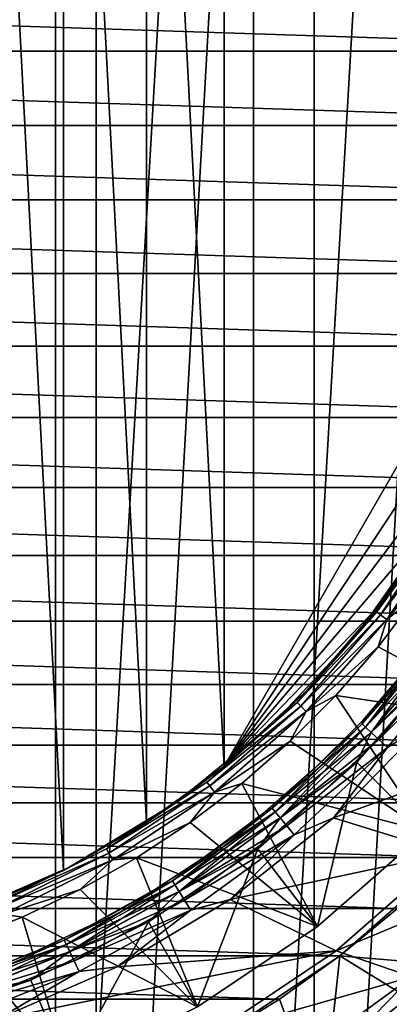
# Model space of a CAD drawing. Header units: millimetres. Extents: x -139 to 106, y -8 to 139.
# Tile 270 of 459: x 3.05 to 6.06, y 62.51 to 70.54. Entities that reach past the tile are written whole.
import ezdxf

# ---------------------------------------------------------------- set-up
doc = ezdxf.new("R2010")
doc.units = ezdxf.units.MM
doc.header["$LTSCALE"] = 53.842063
for name, color, linetype in [('156', 7, 'CONTINUOUS'), ('157', 7, 'CONTINUOUS'), ('161', 7, 'CONTINUOUS'), ('163', 7, 'CONTINUOUS'), ('164', 7, 'CONTINUOUS'), ('269', 7, 'CONTINUOUS'), ('277', 7, 'CONTINUOUS'), ('282', 7, 'CONTINUOUS'), ('283', 7, 'CONTINUOUS'), ('284', 7, 'CONTINUOUS'), ('285', 7, 'CONTINUOUS'), ('289', 7, 'CONTINUOUS'), ('290', 7, 'CONTINUOUS'), ('291', 7, 'CONTINUOUS'), ('292', 7, 'CONTINUOUS'), ('297', 7, 'CONTINUOUS'), ('298', 7, 'CONTINUOUS'), ('300', 7, 'CONTINUOUS'), ('37', 7, 'CONTINUOUS'), ('39', 7, 'CONTINUOUS'), ('497', 7, 'CONTINUOUS'), ('499', 7, 'CONTINUOUS'), ('96', 7, 'CONTINUOUS'), ('97', 7, 'CONTINUOUS')]:
    doc.layers.add(name, color=color, linetype=linetype)

msp = doc.modelspace()

# ---------------------------------------------------------------- linework, layer by layer
at = {"layer": '156', "color": 7, "linetype": 'CONTINUOUS', "true_color": 0x33ccff}
for points in [[(-9.2801, 70.8961, -40), (9.3, 70.2879, -40), (-9.3, 70.2879, -40), (-9.2801, 70.8961, -40)], [(9.2801, 70.8961, -40), (9.3, 70.2879, -40), (-9.2801, 70.8961, -40), (9.2801, 70.8961, -40)], [(-9.3, 70.2879, -40), (9.3, 70.2879, -40), (9.2801, 69.6797, -40), (-9.3, 70.2879, -40)], [(-9.2801, 69.6797, -40), (-9.3, 70.2879, -40), (9.2801, 69.6797, -40), (-9.2801, 69.6797, -40)], [(-9.2204, 69.074, -40), (-9.2801, 69.6797, -40), (9.2204, 69.074, -40), (-9.2204, 69.074, -40)], [(9.2204, 69.074, -40), (-9.2801, 69.6797, -40), (9.2801, 69.6797, -40), (9.2204, 69.074, -40)], [(-9.1213, 68.4735, -40), (-9.2204, 69.074, -40), (9.1213, 68.4735, -40), (-9.1213, 68.4735, -40)], [(9.1213, 68.4735, -40), (-9.2204, 69.074, -40), (9.2204, 69.074, -40), (9.1213, 68.4735, -40)], [(-8.9831, 67.8809, -40), (-9.1213, 68.4735, -40), (8.9831, 67.8809, -40), (-8.9831, 67.8809, -40)], [(8.9831, 67.8809, -40), (-9.1213, 68.4735, -40), (9.1213, 68.4735, -40), (8.9831, 67.8809, -40)], [(-8.8065, 67.2985, -40), (-8.9831, 67.8809, -40), (8.8065, 67.2985, -40), (-8.8065, 67.2985, -40)], [(8.8065, 67.2985, -40), (-8.9831, 67.8809, -40), (8.9831, 67.8809, -40), (8.8065, 67.2985, -40)], [(-8.5921, 66.7289, -40), (-8.8065, 67.2985, -40), (8.5921, 66.7289, -40), (-8.5921, 66.7289, -40)], [(8.5921, 66.7289, -40), (-8.8065, 67.2985, -40), (8.8065, 67.2985, -40), (8.5921, 66.7289, -40)], [(-8.3409, 66.1746, -40), (-8.5921, 66.7289, -40), (8.3409, 66.1746, -40), (-8.3409, 66.1746, -40)], [(8.3409, 66.1746, -40), (-8.5921, 66.7289, -40), (8.5921, 66.7289, -40), (8.3409, 66.1746, -40)], [(-8.054, 65.6379, -40), (-8.3409, 66.1746, -40), (8.054, 65.6379, -40), (-8.054, 65.6379, -40)], [(8.054, 65.6379, -40), (-8.3409, 66.1746, -40), (8.3409, 66.1746, -40), (8.054, 65.6379, -40)], [(-7.7327, 65.1211, -40), (-8.054, 65.6379, -40), (7.7327, 65.1211, -40), (-7.7327, 65.1211, -40)], [(7.7327, 65.1211, -40), (-8.054, 65.6379, -40), (8.054, 65.6379, -40), (7.7327, 65.1211, -40)], [(-7.3782, 64.6264, -40), (-7.7327, 65.1211, -40), (7.3782, 64.6264, -40), (-7.3782, 64.6264, -40)], [(7.3782, 64.6264, -40), (-7.7327, 65.1211, -40), (7.7327, 65.1211, -40), (7.3782, 64.6264, -40)], [(-6.9921, 64.156, -40), (-7.3782, 64.6264, -40), (6.9921, 64.156, -40), (-6.9921, 64.156, -40)], [(6.9921, 64.156, -40), (-7.3782, 64.6264, -40), (7.3782, 64.6264, -40), (6.9921, 64.156, -40)], [(-6.5761, 63.7118, -40), (-6.9921, 64.156, -40), (6.5761, 63.7118, -40), (-6.5761, 63.7118, -40)], [(6.5761, 63.7118, -40), (-6.9921, 64.156, -40), (6.9921, 64.156, -40), (6.5761, 63.7118, -40)], [(-6.1319, 63.2958, -40), (-6.5761, 63.7118, -40), (6.1319, 63.2958, -40), (-6.1319, 63.2958, -40)], [(6.1319, 63.2958, -40), (-6.5761, 63.7118, -40), (6.5761, 63.7118, -40), (6.1319, 63.2958, -40)], [(-5.6615, 62.9097, -40), (-6.1319, 63.2958, -40), (5.6615, 62.9097, -40), (-5.6615, 62.9097, -40)], [(5.6615, 62.9097, -40), (-6.1319, 63.2958, -40), (6.1319, 63.2958, -40), (5.6615, 62.9097, -40)], [(-5.1668, 62.5552, -40), (-5.6615, 62.9097, -40), (5.1668, 62.5552, -40), (-5.1668, 62.5552, -40)], [(5.1668, 62.5552, -40), (-5.6615, 62.9097, -40), (5.6615, 62.9097, -40), (5.1668, 62.5552, -40)], [(-4.65, 62.2339, -40), (-5.1668, 62.5552, -40), (4.65, 62.2339, -40), (-4.65, 62.2339, -40)], [(4.65, 62.2339, -40), (-5.1668, 62.5552, -40), (5.1668, 62.5552, -40), (4.65, 62.2339, -40)]]:
    msp.add_3dface(points, dxfattribs=at)
at = {"layer": '157', "color": 7, "linetype": 'CONTINUOUS', "true_color": 0x33ccff}
for points in [[(5.6615, 62.9097, -40), (6.1319, 63.2958, -40), (6.5655, 62.3516, -39), (5.6615, 62.9097, -40)], [(5.1668, 62.5552, -40), (5.6615, 62.9097, -40), (5.519, 61.5913, -39), (5.1668, 62.5552, -40)], [(5.519, 61.5913, -39), (5.6615, 62.9097, -40), (6.5655, 62.3516, -39), (5.519, 61.5913, -39)], [(4.65, 62.2339, -40), (5.1668, 62.5552, -40), (5.519, 61.5913, -39), (4.65, 62.2339, -40)]]:
    msp.add_3dface(points, dxfattribs=at)
at = {"layer": '161', "color": 7, "linetype": 'CONTINUOUS', "true_color": 0x33ccff}
for points in [[(5.6615, 62.9097, -32), (6.5655, 62.3517, -32), (6.5762, 63.7119, -32), (5.6615, 62.9097, -32)], [(4.65, 62.2338, -32), (5.5191, 61.5913, -32), (5.6615, 62.9097, -32), (4.65, 62.2338, -32)], [(5.5191, 61.5913, -32), (6.5655, 62.3517, -32), (5.6615, 62.9097, -32), (5.5191, 61.5913, -32)]]:
    msp.add_3dface(points, dxfattribs=at)
at = {"layer": '163', "color": 7, "linetype": 'CONTINUOUS', "true_color": 0x33ccff}
for points in [[(5.6615, 62.9097, -32), (6.5762, 63.7119, -32), (5.6615, 62.9097, -30), (5.6615, 62.9097, -32)], [(5.6615, 62.9097, -30), (6.5762, 63.7119, -32), (6.5762, 63.7119, -30), (5.6615, 62.9097, -30)], [(4.65, 62.2338, -32), (5.6615, 62.9097, -32), (4.65, 62.2338, -30), (4.65, 62.2338, -32)], [(4.65, 62.2338, -30), (5.6615, 62.9097, -32), (5.6615, 62.9097, -30), (4.65, 62.2338, -30)]]:
    msp.add_3dface(points, dxfattribs=at)
at = {"layer": '164', "color": 7, "linetype": 'CONTINUOUS', "true_color": 0x33ccff}
for points in [[(5.6615, 62.9097, -30), (6.5762, 63.7119, -30), (8.6079, 62.662, -30), (5.6615, 62.9097, -30)], [(4.65, 62.2338, -30), (5.6615, 62.9097, -30), (8.6079, 62.662, -30), (4.65, 62.2338, -30)], [(7.6259, 61.68, -30), (4.65, 62.2338, -30), (8.6079, 62.662, -30), (7.6259, 61.68, -30)]]:
    msp.add_3dface(points, dxfattribs=at)
at = {"layer": '269', "color": 7, "linetype": 'CONTINUOUS', "true_color": 0xffff99}
for points in [[(2.6926, 63.2879, 54), (3.4065, 63.6061, 54), (2.6926, 77.2879, 54), (2.6926, 63.2879, 54)], [(2.6926, 77.2879, 54), (3.4065, 63.6061, 54), (3.4065, 76.9697, 54), (2.6926, 77.2879, 54)], [(3.4065, 63.6061, 54), (4.0833, 63.9969, 54), (3.4065, 76.9697, 54), (3.4065, 63.6061, 54)], [(3.4065, 76.9697, 54), (4.0833, 63.9969, 54), (4.0833, 76.5789, 54), (3.4065, 76.9697, 54)], [(4.7159, 64.456, 54), (4.7159, 76.1197, 54), (4.0833, 76.5789, 54), (4.7159, 64.456, 54)], [(4.0833, 63.9969, 54), (4.7159, 64.456, 54), (4.0833, 76.5789, 54), (4.0833, 63.9969, 54)], [(7.4085, 71.456, 54), (4.7159, 76.1197, 54), (7.4085, 69.1197, 54), (7.4085, 71.456, 54)], [(7.4085, 69.1197, 54), (4.7159, 76.1197, 54), (4.7159, 64.456, 54), (7.4085, 69.1197, 54)]]:
    msp.add_3dface(points, dxfattribs=at)
at = {"layer": '277', "color": 7, "linetype": 'CONTINUOUS', "true_color": 0xffff99}
for points in [[(6.4952, 66.5379, 47), (5.9888, 65.773, 47), (6.4081, 66.391, 46.2309), (6.4952, 66.5379, 47)], [(6.4081, 66.391, 46.2309), (5.9888, 65.773, 47), (5.8178, 65.5547, 46.2309), (6.4081, 66.391, 46.2309)], [(5.9888, 65.773, 47), (5.3927, 65.0755, 47), (5.8178, 65.5547, 46.2309), (5.9888, 65.773, 47)], [(5.8178, 65.5547, 46.2309), (5.3927, 65.0755, 47), (5.1191, 64.8066, 46.2309), (5.8178, 65.5547, 46.2309)], [(5.3927, 65.0755, 47), (4.7159, 64.456, 47), (5.1191, 64.8066, 46.2309), (5.3927, 65.0755, 47)], [(5.1191, 64.8066, 46.2309), (4.7159, 64.456, 47), (4.3251, 64.1606, 46.2309), (5.1191, 64.8066, 46.2309)], [(4.7159, 64.456, 54), (4.0833, 63.9969, 54), (4.7159, 64.456, 47), (4.7159, 64.456, 54)], [(4.7159, 64.456, 47), (4.0833, 63.9969, 54), (4.3251, 64.1606, 46.2309), (4.7159, 64.456, 47)], [(4.3251, 64.1606, 46.2309), (4.0833, 63.9969, 54), (3.4505, 63.6287, 46.2309), (4.3251, 64.1606, 46.2309)], [(4.0833, 63.9969, 54), (3.4065, 63.6061, 54), (3.4505, 63.6287, 46.2309), (4.0833, 63.9969, 54)], [(3.4505, 63.6287, 46.2309), (2.6926, 63.2879, 47), (2.5116, 63.2209, 46.2309), (3.4505, 63.6287, 46.2309)], [(3.4065, 63.6061, 54), (2.6926, 63.2879, 54), (3.4505, 63.6287, 46.2309), (3.4065, 63.6061, 54)], [(2.6926, 63.2879, 54), (2.6926, 63.2879, 47), (3.4505, 63.6287, 46.2309), (2.6926, 63.2879, 54)]]:
    msp.add_3dface(points, dxfattribs=at)
at = {"layer": '282', "color": 7, "linetype": 'CONTINUOUS', "true_color": 0xffff99}
for points in [[(7.4085, 69.1197, 54), (4.7159, 64.456, 54), (4.7159, 64.456, 47), (7.4085, 69.1197, 54)], [(7.4085, 69.1197, 54), (4.7159, 64.456, 47), (7.4085, 69.1197, 47), (7.4085, 69.1197, 54)]]:
    msp.add_3dface(points, dxfattribs=at)
at = {"layer": '283', "color": 7, "linetype": 'CONTINUOUS', "true_color": 0xffff99}
for points in [[(4.7159, 64.456, 47), (7.2104, 68.2239, 47), (7.4085, 69.1197, 47), (4.7159, 64.456, 47)], [(4.7159, 64.456, 47), (6.9044, 67.3589, 47), (7.2104, 68.2239, 47), (4.7159, 64.456, 47)], [(4.7159, 64.456, 47), (6.4952, 66.5379, 47), (6.9044, 67.3589, 47), (4.7159, 64.456, 47)], [(4.7159, 64.456, 47), (5.9888, 65.773, 47), (6.4952, 66.5379, 47), (4.7159, 64.456, 47)], [(4.7159, 64.456, 47), (5.3927, 65.0755, 47), (5.9888, 65.773, 47), (4.7159, 64.456, 47)]]:
    msp.add_3dface(points, dxfattribs=at)
at = {"layer": '284', "color": 7, "linetype": 'CONTINUOUS', "true_color": 0xffff99}
for points in [[(6.4081, 66.391, 46.2309), (5.961, 65.7139, 46.1274), (6.507, 66.5311, 46.1274), (6.4081, 66.391, 46.2309)], [(5.961, 65.7139, 46.1274), (6.5416, 66.5111, 46.0308), (6.507, 66.5311, 46.1274), (5.961, 65.7139, 46.1274)], [(5.9927, 65.6895, 46.0308), (6.5416, 66.5111, 46.0308), (5.961, 65.7139, 46.1274), (5.9927, 65.6895, 46.0308)], [(5.9927, 65.6895, 46.0308), (6.5968, 66.4792, 45.9479), (6.5416, 66.5111, 46.0308), (5.9927, 65.6895, 46.0308)], [(6.0432, 65.6508, 45.9479), (6.5968, 66.4792, 45.9479), (5.9927, 65.6895, 46.0308), (6.0432, 65.6508, 45.9479)], [(6.0432, 65.6508, 45.9479), (6.579, 66.2871, 45.8845), (6.5968, 66.4792, 45.9479), (6.0432, 65.6508, 45.9479)], [(6.4081, 66.391, 46.2309), (5.8178, 65.5547, 46.2309), (5.961, 65.7139, 46.1274), (6.4081, 66.391, 46.2309)], [(6.2907, 65.8474, 45.8845), (6.579, 66.2871, 45.8845), (6.0432, 65.6508, 45.9479), (6.2907, 65.8474, 45.8845)], [(5.973, 65.4285, 45.8845), (6.2907, 65.8474, 45.8845), (6.0432, 65.6508, 45.9479), (5.973, 65.4285, 45.8845)], [(5.8178, 65.5547, 46.2309), (5.3129, 64.975, 46.1274), (5.961, 65.7139, 46.1274), (5.8178, 65.5547, 46.2309)], [(5.3129, 64.975, 46.1274), (5.9927, 65.6895, 46.0308), (5.961, 65.7139, 46.1274), (5.3129, 64.975, 46.1274)], [(5.3412, 64.9467, 46.0308), (5.9927, 65.6895, 46.0308), (5.3129, 64.975, 46.1274), (5.3412, 64.9467, 46.0308)], [(5.3412, 64.9467, 46.0308), (6.0432, 65.6508, 45.9479), (5.9927, 65.6895, 46.0308), (5.3412, 64.9467, 46.0308)], [(5.3862, 64.9016, 45.9479), (6.0432, 65.6508, 45.9479), (5.3412, 64.9467, 46.0308), (5.3862, 64.9016, 45.9479)], [(5.3862, 64.9016, 45.9479), (5.973, 65.4285, 45.8845), (6.0432, 65.6508, 45.9479), (5.3862, 64.9016, 45.9479)], [(5.8178, 65.5547, 46.2309), (5.1191, 64.8066, 46.2309), (5.3129, 64.975, 46.1274), (5.8178, 65.5547, 46.2309)], [(5.6274, 65.0322, 45.8845), (5.973, 65.4285, 45.8845), (5.3862, 64.9016, 45.9479), (5.6274, 65.0322, 45.8845)], [(5.1191, 64.8066, 46.2309), (4.574, 64.3269, 46.1274), (5.3129, 64.975, 46.1274), (5.1191, 64.8066, 46.2309)], [(4.574, 64.3269, 46.1274), (5.3412, 64.9467, 46.0308), (5.3129, 64.975, 46.1274), (4.574, 64.3269, 46.1274)], [(5.2557, 64.6604, 45.8845), (5.6274, 65.0322, 45.8845), (5.3862, 64.9016, 45.9479), (5.2557, 64.6604, 45.8845)], [(4.5984, 64.2952, 46.0308), (5.3412, 64.9467, 46.0308), (4.574, 64.3269, 46.1274), (4.5984, 64.2952, 46.0308)], [(4.5984, 64.2952, 46.0308), (5.3862, 64.9016, 45.9479), (5.3412, 64.9467, 46.0308), (4.5984, 64.2952, 46.0308)], [(4.6371, 64.2447, 45.9479), (5.3862, 64.9016, 45.9479), (4.5984, 64.2952, 46.0308), (4.6371, 64.2447, 45.9479)], [(4.6371, 64.2447, 45.9479), (5.2557, 64.6604, 45.8845), (5.3862, 64.9016, 45.9479), (4.6371, 64.2447, 45.9479)], [(5.1191, 64.8066, 46.2309), (4.3251, 64.1606, 46.2309), (4.574, 64.3269, 46.1274), (5.1191, 64.8066, 46.2309)], [(4.8594, 64.3149, 45.8845), (5.2557, 64.6604, 45.8845), (4.6371, 64.2447, 45.9479), (4.8594, 64.3149, 45.8845)], [(4.3251, 64.1606, 46.2309), (3.7568, 63.7809, 46.1274), (4.574, 64.3269, 46.1274), (4.3251, 64.1606, 46.2309)], [(3.7568, 63.7809, 46.1274), (4.5984, 64.2952, 46.0308), (4.574, 64.3269, 46.1274), (3.7568, 63.7809, 46.1274)], [(3.7768, 63.7462, 46.0308), (4.5984, 64.2952, 46.0308), (3.7568, 63.7809, 46.1274), (3.7768, 63.7462, 46.0308)], [(3.7768, 63.7462, 46.0308), (4.6371, 64.2447, 45.9479), (4.5984, 64.2952, 46.0308), (3.7768, 63.7462, 46.0308)], [(3.8087, 63.6911, 45.9479), (4.6371, 64.2447, 45.9479), (3.7768, 63.7462, 46.0308), (3.8087, 63.6911, 45.9479)], [(3.8087, 63.6911, 45.9479), (4.4404, 63.9972, 45.8845), (4.6371, 64.2447, 45.9479), (3.8087, 63.6911, 45.9479)], [(4.4404, 63.9972, 45.8845), (4.8594, 64.3149, 45.8845), (4.6371, 64.2447, 45.9479), (4.4404, 63.9972, 45.8845)], [(4.3251, 64.1606, 46.2309), (3.4505, 63.6287, 46.2309), (3.7568, 63.7809, 46.1274), (4.3251, 64.1606, 46.2309)], [(4.0008, 63.7089, 45.8845), (4.4404, 63.9972, 45.8845), (3.8087, 63.6911, 45.9479), (4.0008, 63.7089, 45.8845)], [(3.4505, 63.6287, 46.2309), (2.8753, 63.3462, 46.1274), (3.7568, 63.7809, 46.1274), (3.4505, 63.6287, 46.2309)], [(2.8753, 63.3462, 46.1274), (3.7768, 63.7462, 46.0308), (3.7568, 63.7809, 46.1274), (2.8753, 63.3462, 46.1274)], [(2.8907, 63.3092, 46.0308), (3.7768, 63.7462, 46.0308), (2.8753, 63.3462, 46.1274), (2.8907, 63.3092, 46.0308)], [(2.8907, 63.3092, 46.0308), (3.8087, 63.6911, 45.9479), (3.7768, 63.7462, 46.0308), (2.8907, 63.3092, 46.0308)], [(2.915, 63.2504, 45.9479), (3.8087, 63.6911, 45.9479), (2.8907, 63.3092, 46.0308), (2.915, 63.2504, 45.9479)], [(2.915, 63.2504, 45.9479), (3.5425, 63.4512, 45.8845), (3.8087, 63.6911, 45.9479), (2.915, 63.2504, 45.9479)], [(3.5425, 63.4512, 45.8845), (4.0008, 63.7089, 45.8845), (3.8087, 63.6911, 45.9479), (3.5425, 63.4512, 45.8845)], [(3.4505, 63.6287, 46.2309), (2.5116, 63.2209, 46.2309), (2.8753, 63.3462, 46.1274), (3.4505, 63.6287, 46.2309)], [(3.0677, 63.2254, 45.8845), (3.5425, 63.4512, 45.8845), (2.915, 63.2504, 45.9479), (3.0677, 63.2254, 45.8845)], [(2.5786, 63.0325, 45.8845), (3.0677, 63.2254, 45.8845), (2.915, 63.2504, 45.9479), (2.5786, 63.0325, 45.8845)]]:
    msp.add_3dface(points, dxfattribs=at)
at = {"layer": '285', "color": 7, "linetype": 'CONTINUOUS', "true_color": 0xffff99}
for points in [[(6.2907, 65.8474, 45.8845), (5.973, 65.4285, 45.8845), (7.1402, 64.8091, 45.134), (6.2907, 65.8474, 45.8845)], [(5.973, 65.4285, 45.8845), (5.6274, 65.0322, 45.8845), (7.1402, 64.8091, 45.134), (5.973, 65.4285, 45.8845)], [(5.6274, 65.0322, 45.8845), (5.2557, 64.6604, 45.8845), (6.364, 63.924, 45.134), (5.6274, 65.0322, 45.8845)], [(7.1402, 64.8091, 45.134), (5.6274, 65.0322, 45.8845), (6.364, 63.924, 45.134), (7.1402, 64.8091, 45.134)], [(5.2557, 64.6604, 45.8845), (4.8594, 64.3149, 45.8845), (6.364, 63.924, 45.134), (5.2557, 64.6604, 45.8845)], [(4.8594, 64.3149, 45.8845), (4.4404, 63.9972, 45.8845), (5.4789, 63.1478, 45.134), (4.8594, 64.3149, 45.8845)], [(6.364, 63.924, 45.134), (4.8594, 64.3149, 45.8845), (5.4789, 63.1478, 45.134), (6.364, 63.924, 45.134)], [(4.4404, 63.9972, 45.8845), (4.0008, 63.7089, 45.8845), (5.4789, 63.1478, 45.134), (4.4404, 63.9972, 45.8845)], [(4.0008, 63.7089, 45.8845), (3.5425, 63.4512, 45.8845), (4.5, 62.4936, 45.134), (4.0008, 63.7089, 45.8845)], [(5.4789, 63.1478, 45.134), (4.0008, 63.7089, 45.8845), (4.5, 62.4936, 45.134), (5.4789, 63.1478, 45.134)], [(3.5425, 63.4512, 45.8845), (3.0677, 63.2254, 45.8845), (4.5, 62.4936, 45.134), (3.5425, 63.4512, 45.8845)], [(3.0677, 63.2254, 45.8845), (2.5786, 63.0325, 45.8845), (3.4441, 61.9729, 45.134), (3.0677, 63.2254, 45.8845)], [(4.5, 62.4936, 45.134), (3.0677, 63.2254, 45.8845), (3.4441, 61.9729, 45.134), (4.5, 62.4936, 45.134)], [(2.5786, 63.0325, 45.8845), (2.0774, 62.8734, 45.8845), (3.4441, 61.9729, 45.134), (2.5786, 63.0325, 45.8845)], [(3.4441, 61.9729, 45.134), (2.0774, 62.8734, 45.8845), (2.3293, 61.5945, 45.134), (3.4441, 61.9729, 45.134)]]:
    msp.add_3dface(points, dxfattribs=at)
at = {"layer": '289', "color": 7, "linetype": 'CONTINUOUS', "true_color": 0xffff99}
for points in [[(6.364, 63.924, 45.134), (5.4789, 63.1478, 45.134), (6.364, 63.924, 39.0773), (6.364, 63.924, 45.134)], [(6.364, 63.924, 39.0773), (5.4789, 63.1478, 45.134), (5.4789, 63.1478, 39.0773), (6.364, 63.924, 39.0773)], [(5.4789, 63.1478, 45.134), (4.5, 62.4936, 45.134), (5.4789, 63.1478, 39.0773), (5.4789, 63.1478, 45.134)], [(5.4789, 63.1478, 39.0773), (4.5, 62.4936, 45.134), (4.5, 62.4936, 39.0773), (5.4789, 63.1478, 39.0773)]]:
    msp.add_3dface(points, dxfattribs=at)
at = {"layer": '290', "color": 7, "linetype": 'CONTINUOUS', "true_color": 0xffff99}
for points in [[(6.5055, 65.296, 38.6155), (6.364, 63.924, 39.0773), (5.7983, 64.4896, 38.6155), (6.5055, 65.296, 38.6155)], [(5.7983, 64.4896, 38.6155), (5.4789, 63.1478, 39.0773), (4.9918, 63.7824, 38.6155), (5.7983, 64.4896, 38.6155)], [(6.364, 63.924, 39.0773), (5.4789, 63.1478, 39.0773), (5.7983, 64.4896, 38.6155), (6.364, 63.924, 39.0773)], [(4.9918, 63.7824, 38.6155), (4.5, 62.4936, 39.0773), (4.1, 63.1865, 38.6155), (4.9918, 63.7824, 38.6155)], [(5.4789, 63.1478, 39.0773), (4.5, 62.4936, 39.0773), (4.9918, 63.7824, 38.6155), (5.4789, 63.1478, 39.0773)], [(4.1, 63.1865, 38.6155), (3.4441, 61.9729, 39.0773), (3.138, 62.7121, 38.6155), (4.1, 63.1865, 38.6155)], [(4.5, 62.4936, 39.0773), (3.4441, 61.9729, 39.0773), (4.1, 63.1865, 38.6155), (4.5, 62.4936, 39.0773)], [(3.138, 62.7121, 38.6155), (3.4441, 61.9729, 39.0773), (2.1223, 62.3673, 38.6155), (3.138, 62.7121, 38.6155)]]:
    msp.add_3dface(points, dxfattribs=at)
at = {"layer": '291', "color": 7, "linetype": 'CONTINUOUS', "true_color": 0xffff99}
for points in [[(5.8416, 64.8022, 38.3724), (6.2057, 65.2392, 38.2691), (6.4831, 65.5776, 38.3724), (5.8416, 64.8022, 38.3724)], [(5.8416, 64.8022, 38.3724), (6.4831, 65.5776, 38.3724), (5.8708, 64.7749, 38.469), (5.8416, 64.8022, 38.3724)], [(5.8708, 64.7749, 38.469), (6.4831, 65.5776, 38.3724), (6.5154, 65.5541, 38.469), (5.8708, 64.7749, 38.469)], [(5.8708, 64.7749, 38.469), (6.5154, 65.5541, 38.469), (5.9172, 64.7313, 38.5519), (5.8708, 64.7749, 38.469)], [(5.9172, 64.7313, 38.5519), (6.5154, 65.5541, 38.469), (6.5669, 65.5167, 38.5519), (5.9172, 64.7313, 38.5519)], [(6.5055, 65.296, 38.6155), (5.9172, 64.7313, 38.5519), (6.5669, 65.5167, 38.5519), (6.5055, 65.296, 38.6155)], [(6.5055, 65.296, 38.6155), (5.7983, 64.4896, 38.6155), (5.9172, 64.7313, 38.5519), (6.5055, 65.296, 38.6155)], [(5.8467, 64.8275, 38.2691), (6.2057, 65.2392, 38.2691), (5.8416, 64.8022, 38.3724), (5.8467, 64.8275, 38.2691)], [(5.108, 64.1133, 38.3724), (5.4604, 64.4412, 38.2691), (5.8416, 64.8022, 38.3724), (5.108, 64.1133, 38.3724)], [(5.108, 64.1133, 38.3724), (5.8416, 64.8022, 38.3724), (5.1335, 64.0825, 38.469), (5.108, 64.1133, 38.3724)], [(5.1335, 64.0825, 38.469), (5.8416, 64.8022, 38.3724), (5.8708, 64.7749, 38.469), (5.1335, 64.0825, 38.469)], [(5.4604, 64.4412, 38.2691), (5.8467, 64.8275, 38.2691), (5.8416, 64.8022, 38.3724), (5.4604, 64.4412, 38.2691)], [(5.1335, 64.0825, 38.469), (5.8708, 64.7749, 38.469), (5.1741, 64.0335, 38.5519), (5.1335, 64.0825, 38.469)], [(5.1741, 64.0335, 38.5519), (5.8708, 64.7749, 38.469), (5.9172, 64.7313, 38.5519), (5.1741, 64.0335, 38.5519)], [(5.7983, 64.4896, 38.6155), (5.1741, 64.0335, 38.5519), (5.9172, 64.7313, 38.5519), (5.7983, 64.4896, 38.6155)], [(5.7983, 64.4896, 38.6155), (4.9918, 63.7824, 38.6155), (5.1741, 64.0335, 38.5519), (5.7983, 64.4896, 38.6155)], [(5.0487, 64.0822, 38.2691), (5.4604, 64.4412, 38.2691), (5.108, 64.1133, 38.3724), (5.0487, 64.0822, 38.2691)], [(4.2939, 63.5218, 38.3724), (5.0487, 64.0822, 38.2691), (5.108, 64.1133, 38.3724), (4.2939, 63.5218, 38.3724)], [(4.2939, 63.5218, 38.3724), (5.108, 64.1133, 38.3724), (4.3153, 63.4881, 38.469), (4.2939, 63.5218, 38.3724)], [(4.6134, 63.7521, 38.2691), (5.0487, 64.0822, 38.2691), (4.2939, 63.5218, 38.3724), (4.6134, 63.7521, 38.2691)], [(4.3153, 63.4881, 38.469), (5.108, 64.1133, 38.3724), (5.1335, 64.0825, 38.469), (4.3153, 63.4881, 38.469)], [(4.3153, 63.4881, 38.469), (5.1335, 64.0825, 38.469), (4.3494, 63.4344, 38.5519), (4.3153, 63.4881, 38.469)], [(4.3494, 63.4344, 38.5519), (5.1335, 64.0825, 38.469), (5.1741, 64.0335, 38.5519), (4.3494, 63.4344, 38.5519)], [(4.9918, 63.7824, 38.6155), (4.3494, 63.4344, 38.5519), (5.1741, 64.0335, 38.5519), (4.9918, 63.7824, 38.6155)], [(4.9918, 63.7824, 38.6155), (4.1, 63.1865, 38.6155), (4.3494, 63.4344, 38.5519), (4.9918, 63.7824, 38.6155)], [(4.1567, 63.4525, 38.2691), (4.6134, 63.7521, 38.2691), (4.2939, 63.5218, 38.3724), (4.1567, 63.4525, 38.2691)], [(3.412, 63.037, 38.3724), (4.1567, 63.4525, 38.2691), (4.2939, 63.5218, 38.3724), (3.412, 63.037, 38.3724)], [(3.412, 63.037, 38.3724), (4.2939, 63.5218, 38.3724), (3.429, 63.0008, 38.469), (3.412, 63.037, 38.3724)], [(3.429, 63.0008, 38.469), (4.2939, 63.5218, 38.3724), (4.3153, 63.4881, 38.469), (3.429, 63.0008, 38.469)], [(3.6805, 63.1848, 38.2691), (4.1567, 63.4525, 38.2691), (3.412, 63.037, 38.3724), (3.6805, 63.1848, 38.2691)], [(3.429, 63.0008, 38.469), (4.3153, 63.4881, 38.469), (3.4561, 62.9433, 38.5519), (3.429, 63.0008, 38.469)], [(3.4561, 62.9433, 38.5519), (4.3153, 63.4881, 38.469), (4.3494, 63.4344, 38.5519), (3.4561, 62.9433, 38.5519)], [(4.1, 63.1865, 38.6155), (3.4561, 62.9433, 38.5519), (4.3494, 63.4344, 38.5519), (4.1, 63.1865, 38.6155)], [(4.1, 63.1865, 38.6155), (3.138, 62.7121, 38.6155), (3.4561, 62.9433, 38.5519), (4.1, 63.1865, 38.6155)], [(3.1872, 62.9502, 38.2691), (3.6805, 63.1848, 38.2691), (3.412, 63.037, 38.3724), (3.1872, 62.9502, 38.2691)], [(2.4763, 62.6665, 38.3724), (3.1872, 62.9502, 38.2691), (3.412, 63.037, 38.3724), (2.4763, 62.6665, 38.3724)], [(2.4763, 62.6665, 38.3724), (3.412, 63.037, 38.3724), (2.4887, 62.6285, 38.469), (2.4763, 62.6665, 38.3724)], [(2.4887, 62.6285, 38.469), (3.412, 63.037, 38.3724), (3.429, 63.0008, 38.469), (2.4887, 62.6285, 38.469)], [(2.4887, 62.6285, 38.469), (3.429, 63.0008, 38.469), (2.5083, 62.568, 38.5519), (2.4887, 62.6285, 38.469)], [(2.5083, 62.568, 38.5519), (3.429, 63.0008, 38.469), (3.4561, 62.9433, 38.5519), (2.5083, 62.568, 38.5519)], [(2.679, 62.7498, 38.2691), (3.1872, 62.9502, 38.2691), (2.4763, 62.6665, 38.3724), (2.679, 62.7498, 38.2691)], [(3.138, 62.7121, 38.6155), (2.5083, 62.568, 38.5519), (3.4561, 62.9433, 38.5519), (3.138, 62.7121, 38.6155)], [(3.138, 62.7121, 38.6155), (2.1223, 62.3673, 38.6155), (2.5083, 62.568, 38.5519), (3.138, 62.7121, 38.6155)]]:
    msp.add_3dface(points, dxfattribs=at)
at = {"layer": '292', "color": 7, "linetype": 'CONTINUOUS', "true_color": 0xffff99}
for points in [[(6.2057, 65.2392, 38.2691), (5.8467, 64.8275, 38.2691), (6.2057, 65.2392, 36.9), (6.2057, 65.2392, 38.2691)], [(6.2057, 65.2392, 36.9), (5.8467, 64.8275, 38.2691), (5.8467, 64.8275, 36.9), (6.2057, 65.2392, 36.9)], [(5.8467, 64.8275, 38.2691), (5.4604, 64.4412, 38.2691), (5.8467, 64.8275, 36.9), (5.8467, 64.8275, 38.2691)], [(5.8467, 64.8275, 36.9), (5.4604, 64.4412, 38.2691), (5.4604, 64.4412, 36.9), (5.8467, 64.8275, 36.9)], [(5.4604, 64.4412, 38.2691), (5.0487, 64.0822, 38.2691), (5.4604, 64.4412, 36.9), (5.4604, 64.4412, 38.2691)], [(5.4604, 64.4412, 36.9), (5.0487, 64.0822, 38.2691), (5.0487, 64.0822, 36.9), (5.4604, 64.4412, 36.9)], [(5.0487, 64.0822, 38.2691), (4.6134, 63.7521, 38.2691), (5.0487, 64.0822, 36.9), (5.0487, 64.0822, 38.2691)], [(5.0487, 64.0822, 36.9), (4.6134, 63.7521, 38.2691), (4.6134, 63.7521, 36.9), (5.0487, 64.0822, 36.9)], [(4.6134, 63.7521, 38.2691), (4.1567, 63.4525, 38.2691), (4.6134, 63.7521, 36.9), (4.6134, 63.7521, 38.2691)], [(4.6134, 63.7521, 36.9), (4.1567, 63.4525, 38.2691), (4.1567, 63.4525, 36.9), (4.6134, 63.7521, 36.9)], [(4.1567, 63.4525, 38.2691), (3.6805, 63.1848, 38.2691), (4.1567, 63.4525, 36.9), (4.1567, 63.4525, 38.2691)], [(4.1567, 63.4525, 36.9), (3.6805, 63.1848, 38.2691), (3.6805, 63.1848, 36.9), (4.1567, 63.4525, 36.9)], [(3.6805, 63.1848, 38.2691), (3.1872, 62.9502, 38.2691), (3.6805, 63.1848, 36.9), (3.6805, 63.1848, 38.2691)], [(3.6805, 63.1848, 36.9), (3.1872, 62.9502, 38.2691), (3.1872, 62.9502, 36.9), (3.6805, 63.1848, 36.9)], [(3.1872, 62.9502, 38.2691), (2.679, 62.7498, 38.2691), (3.1872, 62.9502, 36.9), (3.1872, 62.9502, 38.2691)], [(3.1872, 62.9502, 36.9), (2.679, 62.7498, 38.2691), (2.679, 62.7498, 36.9), (3.1872, 62.9502, 36.9)]]:
    msp.add_3dface(points, dxfattribs=at)
at = {"layer": '297', "color": 7, "linetype": 'CONTINUOUS', "true_color": 0xffff99}
for points in [[(5.6078, 64.0339, 36.5), (7.3385, 64.6569, 36.5), (6.3596, 64.8001, 36.5), (5.6078, 64.0339, 36.5)], [(6.5408, 63.7473, 36.5), (7.3385, 64.6569, 36.5), (5.6078, 64.0339, 36.5), (6.5408, 63.7473, 36.5)], [(4.7644, 63.3698, 36.5), (6.5408, 63.7473, 36.5), (5.6078, 64.0339, 36.5), (4.7644, 63.3698, 36.5)], [(5.6311, 62.9494, 36.5), (6.5408, 63.7473, 36.5), (4.7644, 63.3698, 36.5), (5.6311, 62.9494, 36.5)], [(3.8433, 62.8187, 36.5), (5.6311, 62.9494, 36.5), (4.7644, 63.3698, 36.5), (3.8433, 62.8187, 36.5)], [(4.625, 62.2771, 36.5), (5.6311, 62.9494, 36.5), (2.8594, 62.3895, 36.5), (4.625, 62.2771, 36.5)], [(2.8594, 62.3895, 36.5), (5.6311, 62.9494, 36.5), (3.8433, 62.8187, 36.5), (2.8594, 62.3895, 36.5)]]:
    msp.add_3dface(points, dxfattribs=at)
at = {"layer": '298', "color": 7, "linetype": 'CONTINUOUS', "true_color": 0xffff99}
for points in [[(5.631, 62.9494, 35), (6.5408, 63.7472, 35), (5.6311, 62.9494, 36.5), (5.631, 62.9494, 35)], [(6.5408, 63.7472, 35), (6.5408, 63.7473, 36.5), (5.6311, 62.9494, 36.5), (6.5408, 63.7472, 35)], [(4.625, 62.2772, 35), (5.631, 62.9494, 35), (4.625, 62.2771, 36.5), (4.625, 62.2772, 35)], [(5.631, 62.9494, 35), (5.6311, 62.9494, 36.5), (4.625, 62.2771, 36.5), (5.631, 62.9494, 35)]]:
    msp.add_3dface(points, dxfattribs=at)
at = {"layer": '300', "color": 7, "linetype": 'CONTINUOUS', "true_color": 0xffff99}
for points in [[(5.8467, 64.8275, 36.9), (5.8417, 64.8022, 36.7965), (6.4832, 65.5776, 36.7965), (5.8467, 64.8275, 36.9)], [(5.8417, 64.8022, 36.7965), (6.5155, 65.5541, 36.6999), (6.4832, 65.5776, 36.7965), (5.8417, 64.8022, 36.7965)], [(5.8709, 64.7748, 36.6999), (6.5155, 65.5541, 36.6999), (5.8417, 64.8022, 36.7965), (5.8709, 64.7748, 36.6999)], [(6.2057, 65.2392, 36.9), (5.8467, 64.8275, 36.9), (6.4832, 65.5776, 36.7965), (6.2057, 65.2392, 36.9)], [(5.8709, 64.7748, 36.6999), (6.567, 65.5167, 36.617), (6.5155, 65.5541, 36.6999), (5.8709, 64.7748, 36.6999)], [(5.9173, 64.7312, 36.617), (6.567, 65.5167, 36.617), (5.8709, 64.7748, 36.6999), (5.9173, 64.7312, 36.617)], [(5.9173, 64.7312, 36.617), (6.6342, 65.4679, 36.5534), (6.567, 65.5167, 36.617), (5.9173, 64.7312, 36.617)], [(5.9777, 64.6744, 36.5534), (6.6342, 65.4679, 36.5534), (5.9173, 64.7312, 36.617), (5.9777, 64.6744, 36.5534)], [(5.9777, 64.6744, 36.5534), (6.7123, 65.4111, 36.5135), (6.6342, 65.4679, 36.5534), (5.9777, 64.6744, 36.5534)], [(6.0482, 64.6083, 36.5135), (6.7123, 65.4111, 36.5135), (5.9777, 64.6744, 36.5534), (6.0482, 64.6083, 36.5135)], [(6.0482, 64.6083, 36.5135), (6.3596, 64.8001, 36.5), (6.7123, 65.4111, 36.5135), (6.0482, 64.6083, 36.5135)], [(5.4604, 64.4412, 36.9), (5.1081, 64.1133, 36.7965), (5.8417, 64.8022, 36.7965), (5.4604, 64.4412, 36.9)], [(5.1081, 64.1133, 36.7965), (5.8709, 64.7748, 36.6999), (5.8417, 64.8022, 36.7965), (5.1081, 64.1133, 36.7965)], [(5.8467, 64.8275, 36.9), (5.4604, 64.4412, 36.9), (5.8417, 64.8022, 36.7965), (5.8467, 64.8275, 36.9)], [(5.1336, 64.0825, 36.6999), (5.8709, 64.7748, 36.6999), (5.1081, 64.1133, 36.7965), (5.1336, 64.0825, 36.6999)], [(5.1336, 64.0825, 36.6999), (5.9173, 64.7312, 36.617), (5.8709, 64.7748, 36.6999), (5.1336, 64.0825, 36.6999)], [(5.1742, 64.0334, 36.617), (5.9173, 64.7312, 36.617), (5.1336, 64.0825, 36.6999), (5.1742, 64.0334, 36.617)], [(5.1742, 64.0334, 36.617), (5.9777, 64.6744, 36.5534), (5.9173, 64.7312, 36.617), (5.1742, 64.0334, 36.617)], [(5.6078, 64.0339, 36.5), (6.3596, 64.8001, 36.5), (6.0482, 64.6083, 36.5135), (5.6078, 64.0339, 36.5)], [(5.2271, 63.9695, 36.5534), (5.9777, 64.6744, 36.5534), (5.1742, 64.0334, 36.617), (5.2271, 63.9695, 36.5534)], [(5.2271, 63.9695, 36.5534), (6.0482, 64.6083, 36.5135), (5.9777, 64.6744, 36.5534), (5.2271, 63.9695, 36.5534)], [(5.2886, 63.895, 36.5135), (6.0482, 64.6083, 36.5135), (5.2271, 63.9695, 36.5534), (5.2886, 63.895, 36.5135)], [(5.2886, 63.895, 36.5135), (5.6078, 64.0339, 36.5), (6.0482, 64.6083, 36.5135), (5.2886, 63.895, 36.5135)], [(5.4604, 64.4412, 36.9), (5.0487, 64.0822, 36.9), (5.1081, 64.1133, 36.7965), (5.4604, 64.4412, 36.9)], [(4.6134, 63.7521, 36.9), (4.2939, 63.5218, 36.7965), (5.1081, 64.1133, 36.7965), (4.6134, 63.7521, 36.9)], [(4.2939, 63.5218, 36.7965), (5.1336, 64.0825, 36.6999), (5.1081, 64.1133, 36.7965), (4.2939, 63.5218, 36.7965)], [(4.3154, 63.488, 36.6999), (5.1336, 64.0825, 36.6999), (4.2939, 63.5218, 36.7965), (4.3154, 63.488, 36.6999)], [(4.3154, 63.488, 36.6999), (5.1742, 64.0334, 36.617), (5.1336, 64.0825, 36.6999), (4.3154, 63.488, 36.6999)], [(5.0487, 64.0822, 36.9), (4.6134, 63.7521, 36.9), (5.1081, 64.1133, 36.7965), (5.0487, 64.0822, 36.9)], [(4.3495, 63.4342, 36.617), (5.1742, 64.0334, 36.617), (4.3154, 63.488, 36.6999), (4.3495, 63.4342, 36.617)], [(4.3495, 63.4342, 36.617), (5.2271, 63.9695, 36.5534), (5.1742, 64.0334, 36.617), (4.3495, 63.4342, 36.617)], [(4.7644, 63.3698, 36.5), (5.6078, 64.0339, 36.5), (5.2886, 63.895, 36.5135), (4.7644, 63.3698, 36.5)], [(4.3939, 63.3642, 36.5534), (5.2271, 63.9695, 36.5534), (4.3495, 63.4342, 36.617), (4.3939, 63.3642, 36.5534)], [(4.3939, 63.3642, 36.5534), (5.2886, 63.895, 36.5135), (5.2271, 63.9695, 36.5534), (4.3939, 63.3642, 36.5534)], [(4.4457, 63.2826, 36.5135), (5.2886, 63.895, 36.5135), (4.3939, 63.3642, 36.5534), (4.4457, 63.2826, 36.5135)], [(4.4457, 63.2826, 36.5135), (4.7644, 63.3698, 36.5), (5.2886, 63.895, 36.5135), (4.4457, 63.2826, 36.5135)], [(4.6134, 63.7521, 36.9), (4.1567, 63.4525, 36.9), (4.2939, 63.5218, 36.7965), (4.6134, 63.7521, 36.9)], [(3.6805, 63.1848, 36.9), (3.412, 63.0369, 36.7965), (4.2939, 63.5218, 36.7965), (3.6805, 63.1848, 36.9)], [(3.412, 63.0369, 36.7965), (4.3154, 63.488, 36.6999), (4.2939, 63.5218, 36.7965), (3.412, 63.0369, 36.7965)], [(4.1567, 63.4525, 36.9), (3.6805, 63.1848, 36.9), (4.2939, 63.5218, 36.7965), (4.1567, 63.4525, 36.9)], [(3.4291, 63.0007, 36.6999), (4.3154, 63.488, 36.6999), (3.412, 63.0369, 36.7965), (3.4291, 63.0007, 36.6999)], [(3.4291, 63.0007, 36.6999), (4.3495, 63.4342, 36.617), (4.3154, 63.488, 36.6999), (3.4291, 63.0007, 36.6999)], [(3.4562, 62.9431, 36.617), (4.3495, 63.4342, 36.617), (3.4291, 63.0007, 36.6999), (3.4562, 62.9431, 36.617)], [(3.4562, 62.9431, 36.617), (4.3939, 63.3642, 36.5534), (4.3495, 63.4342, 36.617), (3.4562, 62.9431, 36.617)], [(3.4915, 62.8681, 36.5534), (4.3939, 63.3642, 36.5534), (3.4562, 62.9431, 36.617), (3.4915, 62.8681, 36.5534)], [(3.4915, 62.8681, 36.5534), (4.4457, 63.2826, 36.5135), (4.3939, 63.3642, 36.5534), (3.4915, 62.8681, 36.5534)], [(3.8433, 62.8187, 36.5), (4.7644, 63.3698, 36.5), (4.4457, 63.2826, 36.5135), (3.8433, 62.8187, 36.5)], [(3.5326, 62.7807, 36.5135), (4.4457, 63.2826, 36.5135), (3.4915, 62.8681, 36.5534), (3.5326, 62.7807, 36.5135)], [(3.5326, 62.7807, 36.5135), (3.8433, 62.8187, 36.5), (4.4457, 63.2826, 36.5135), (3.5326, 62.7807, 36.5135)], [(3.6805, 63.1848, 36.9), (3.1872, 62.9502, 36.9), (3.412, 63.0369, 36.7965), (3.6805, 63.1848, 36.9)], [(2.679, 62.7498, 36.9), (2.4763, 62.6665, 36.7965), (3.412, 63.0369, 36.7965), (2.679, 62.7498, 36.9)], [(2.4763, 62.6665, 36.7965), (3.4291, 63.0007, 36.6999), (3.412, 63.0369, 36.7965), (2.4763, 62.6665, 36.7965)], [(3.1872, 62.9502, 36.9), (2.679, 62.7498, 36.9), (3.412, 63.0369, 36.7965), (3.1872, 62.9502, 36.9)], [(2.4887, 62.6284, 36.6999), (3.4291, 63.0007, 36.6999), (2.4763, 62.6665, 36.7965), (2.4887, 62.6284, 36.6999)], [(2.4887, 62.6284, 36.6999), (3.4562, 62.9431, 36.617), (3.4291, 63.0007, 36.6999), (2.4887, 62.6284, 36.6999)], [(2.5084, 62.5679, 36.617), (3.4562, 62.9431, 36.617), (2.4887, 62.6284, 36.6999), (2.5084, 62.5679, 36.617)], [(2.5084, 62.5679, 36.617), (3.4915, 62.8681, 36.5534), (3.4562, 62.9431, 36.617), (2.5084, 62.5679, 36.617)], [(2.534, 62.489, 36.5534), (3.4915, 62.8681, 36.5534), (2.5084, 62.5679, 36.617), (2.534, 62.489, 36.5534)], [(2.534, 62.489, 36.5534), (3.5326, 62.7807, 36.5135), (3.4915, 62.8681, 36.5534), (2.534, 62.489, 36.5534)], [(2.8594, 62.3895, 36.5), (3.8433, 62.8187, 36.5), (3.5326, 62.7807, 36.5135), (2.8594, 62.3895, 36.5)], [(2.5639, 62.3971, 36.5135), (3.5326, 62.7807, 36.5135), (2.534, 62.489, 36.5534), (2.5639, 62.3971, 36.5135)], [(2.5639, 62.3971, 36.5135), (2.8594, 62.3895, 36.5), (3.5326, 62.7807, 36.5135), (2.5639, 62.3971, 36.5135)]]:
    msp.add_3dface(points, dxfattribs=at)
at = {"layer": '37', "color": 8, "linetype": 'CONTINUOUS'}
msp.add_3dface([(5.8511, 61.811, 30), (6.5085, 62.3047, 15.8006), (6.8302, 62.5781, 30), (5.8511, 61.811, 30)], dxfattribs=at)
at = {"layer": '39', "color": 8, "linetype": 'CONTINUOUS'}
for points in [[(5.631, 62.9494, 35), (7.1451, 63.5805, 35), (6.5408, 63.7472, 35), (5.631, 62.9494, 35)], [(6.2478, 62.7376, 35), (7.1451, 63.5805, 35), (5.631, 62.9494, 35), (6.2478, 62.7376, 35)], [(4.625, 62.2772, 35), (6.2478, 62.7376, 35), (5.631, 62.9494, 35), (4.625, 62.2772, 35)], [(5.2519, 62.0139, 35), (6.2478, 62.7376, 35), (4.625, 62.2772, 35), (5.2519, 62.0139, 35)]]:
    msp.add_3dface(points, dxfattribs=at)
at = {"layer": '497', "color": 7, "linetype": 'CONTINUOUS', "true_color": 0xe0f2ff}
for points in [[(3.3403, 84.3979, 98.9082), (1.6792, 55.8855, 98.9082), (1.6792, 84.6903, 98.9082), (3.3403, 84.3979, 98.9082)], [(3.3403, 56.1779, 98.9082), (1.6792, 55.8855, 98.9082), (3.3403, 84.3979, 98.9082), (3.3403, 56.1779, 98.9082)], [(4.9559, 83.9147, 98.9082), (3.3403, 56.1779, 98.9082), (3.3403, 84.3979, 98.9082), (4.9559, 83.9147, 98.9082)], [(4.9559, 56.6611, 98.9082), (3.3403, 56.1779, 98.9082), (4.9559, 83.9147, 98.9082), (4.9559, 56.6611, 98.9082)], [(6.5047, 83.247, 98.9082), (4.9559, 56.6611, 98.9082), (4.9559, 83.9147, 98.9082), (6.5047, 83.247, 98.9082)], [(6.5048, 57.3288, 98.9082), (4.9559, 56.6611, 98.9082), (6.5047, 83.247, 98.9082), (6.5048, 57.3288, 98.9082)]]:
    msp.add_3dface(points, dxfattribs=at)
at = {"layer": '499', "color": 7, "linetype": 'CONTINUOUS', "true_color": 0xe0f2ff}
for points in [[(3.6731, 86.3739, 188.9082), (1.8481, 86.6841, 188.9082), (1.8481, 53.8917, 188.9082), (3.6731, 86.3739, 188.9082)], [(3.6732, 54.2019, 188.9082), (3.6731, 86.3739, 188.9082), (1.8481, 53.8917, 188.9082), (3.6732, 54.2019, 188.9082)], [(5.4518, 85.8612, 188.9082), (3.6731, 86.3739, 188.9082), (3.6732, 54.2019, 188.9082), (5.4518, 85.8612, 188.9082)], [(5.4519, 54.7146, 188.9082), (5.4518, 85.8612, 188.9082), (3.6732, 54.2019, 188.9082), (5.4519, 54.7146, 188.9082)], [(7.1618, 85.1526, 188.9082), (5.4518, 85.8612, 188.9082), (5.4519, 54.7146, 188.9082), (7.1618, 85.1526, 188.9082)], [(7.1619, 55.4232, 188.9082), (7.1618, 85.1526, 188.9082), (5.4519, 54.7146, 188.9082), (7.1619, 55.4232, 188.9082)]]:
    msp.add_3dface(points, dxfattribs=at)
at = {"layer": '96', "color": 8, "linetype": 'CONTINUOUS'}
for points in [[(6.5841, 62.8559, 34.9831), (6.2478, 62.7376, 35), (5.6403, 62.1164, 34.9831), (6.5841, 62.8559, 34.9831)], [(6.5841, 62.8559, 34.9831), (5.6403, 62.1164, 34.9831), (6.6642, 62.7655, 34.9332), (6.5841, 62.8559, 34.9831)], [(6.2478, 62.7376, 35), (5.2519, 62.0139, 35), (5.6403, 62.1164, 34.9831), (6.2478, 62.7376, 35)], [(5.6403, 62.1164, 34.9831), (5.7089, 62.0171, 34.9332), (6.6642, 62.7655, 34.9332), (5.6403, 62.1164, 34.9831)], [(5.7089, 62.0171, 34.9332), (6.7329, 62.6879, 34.8537), (6.6642, 62.7655, 34.9332), (5.7089, 62.0171, 34.9332)], [(5.7678, 61.9317, 34.8537), (6.7329, 62.6879, 34.8537), (5.7089, 62.0171, 34.9332), (5.7678, 61.9317, 34.8537)], [(5.7678, 61.9317, 34.8537), (6.7857, 62.6283, 34.7501), (6.7329, 62.6879, 34.8537), (5.7678, 61.9317, 34.8537)], [(5.813, 61.8662, 34.7501), (6.7857, 62.6283, 34.7501), (5.7678, 61.9317, 34.8537), (5.813, 61.8662, 34.7501)], [(5.813, 61.8662, 34.7501), (6.8189, 62.5909, 34.6294), (6.7857, 62.6283, 34.7501), (5.813, 61.8662, 34.7501)], [(5.8414, 61.8251, 34.6294), (6.8189, 62.5909, 34.6294), (5.813, 61.8662, 34.7501), (5.8414, 61.8251, 34.6294)], [(5.8414, 61.8251, 34.6294), (6.8302, 62.5781, 34.5), (6.8189, 62.5909, 34.6294), (5.8414, 61.8251, 34.6294)], [(5.8511, 61.811, 34.5), (6.8302, 62.5781, 34.5), (5.8414, 61.8251, 34.6294), (5.8511, 61.811, 34.5)]]:
    msp.add_3dface(points, dxfattribs=at)
at = {"layer": '97', "color": 8, "linetype": 'CONTINUOUS'}
for points in [[(5.8511, 61.811, 30), (6.8302, 62.5781, 30), (5.8511, 61.811, 34.5), (5.8511, 61.811, 30)], [(6.8302, 62.5781, 30), (6.8302, 62.5781, 34.5), (5.8511, 61.811, 34.5), (6.8302, 62.5781, 30)]]:
    msp.add_3dface(points, dxfattribs=at)

doc.saveas('drawing.dxf')
